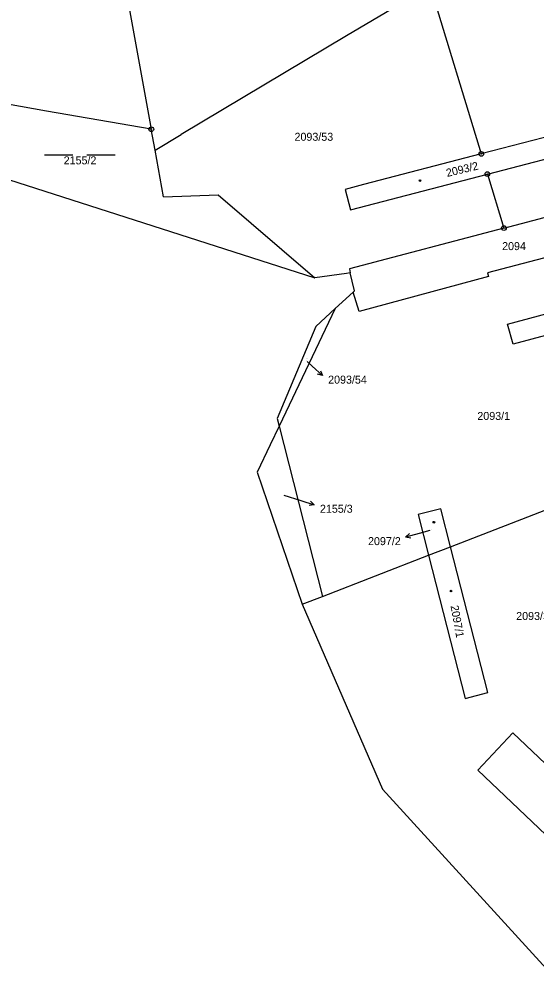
# Model space of a CAD drawing. Extents: x -736345 to -729997, y -1130177 to -1122501.
# Drawn here: x -732441 to -732331.2, y -1128622.5 to -1128420.7 of the extents above; entities that cross this region are included whole.
import ezdxf

# ---------------------------------------------------------------- set-up
doc = ezdxf.new("R2010")
doc.units = 0
for name, color, linetype in [('Vrstva 1', 7, 'Continuous'), ('Vrstva 16', 7, 'Continuous'), ('Vrstva 18', 7, 'Continuous'), ('Vrstva 19', 7, 'Continuous'), ('Vrstva 25', 7, 'Continuous')]:
    doc.layers.add(name, color=color, linetype=linetype)

msp = doc.modelspace()

# ---------------------------------------------------------------- linework, layer by layer
at = {"layer": 'Vrstva 1'}
for points in [[(-732431.78, -1128340.4), (-732412.94, -1128444.16)], [(-732353.73, -1128413.74), (-732371.47, -1128424.31)], [(-732353.73, -1128413.74), (-732342.86, -1128449.4)], [(-732371.47, -1128424.31), (-732406.61, -1128445.28)], [(-732435.21, -1128440.32), (-732459.37, -1128435.99)], [(-732412.94, -1128444.16), (-732435.21, -1128440.32)], [(-732412.14, -1128448.58), (-732412.94, -1128444.16)], [(-732320.91, -1128443.69), (-732342.86, -1128449.4)], [(-732412.14, -1128448.58), (-732406.61, -1128445.28)], [(-732410.34, -1128458.51), (-732412.14, -1128448.58)], [(-732341.56, -1128453.67), (-732319.78, -1128448.02)], [(-732338.06, -1128465.14), (-732274.34, -1128448.34)], [(-732342.86, -1128449.4), (-732367.91, -1128455.91)], [(-732454.82, -1128451.13), (-732378.19, -1128475.74)], [(-732370.63, -1128461.24), (-732341.56, -1128453.67)], [(-732341.56, -1128453.67), (-732338.06, -1128465.14)], [(-732367.91, -1128455.91), (-732371.76, -1128456.92)], [(-732371.76, -1128456.92), (-732370.63, -1128461.24)], [(-732272.11, -1128456.43), (-732341.52, -1128474.67)], [(-732410.34, -1128458.51), (-732398.72, -1128458.05)], [(-732398.72, -1128458.05), (-732378.19, -1128475.74)], [(-732338.06, -1128465.14), (-732370.88, -1128473.8)], [(-732337.26, -1128485.52), (-732286.49, -1128471.9)], [(-732371.52, -1128474.77), (-732378.19, -1128475.74)], [(-732370.68, -1128474.65), (-732371.52, -1128474.77)], [(-732370.88, -1128473.8), (-732370.68, -1128474.65)], [(-732370.28, -1128476.42), (-732370.68, -1128474.65)], [(-732341.52, -1128474.67), (-732341.3, -1128475.41)], [(-732369.8, -1128478.49), (-732370.28, -1128476.42)], [(-732341.3, -1128475.41), (-732368.8, -1128482.84)], [(-732285.33, -1128476.2), (-732336.11, -1128489.82)], [(-732370.08, -1128478.74), (-732373.9, -1128482.23)], [(-732370.08, -1128478.74), (-732369.8, -1128478.49)], [(-732368.8, -1128482.84), (-732370.08, -1128478.74)], [(-732373.9, -1128482.23), (-732385.81, -1128507.18)], [(-732373.9, -1128482.23), (-732378.03, -1128486.02)], [(-732378.03, -1128486.02), (-732386.23, -1128505.56)], [(-732336.11, -1128489.82), (-732337.26, -1128485.52)], [(-732385.81, -1128507.18), (-732387.72, -1128511.19)], [(-732386.23, -1128505.56), (-732385.81, -1128507.18)], [(-732385.81, -1128507.18), (-732376.62, -1128543.39)], [(-732387.72, -1128511.19), (-732390.48, -1128516.97)], [(-732349.37, -1128532.84), (-732289.35, -1128509.58)], [(-732390.48, -1128516.97), (-732380.9, -1128545.05)], [(-732351.43, -1128524.74), (-732356.25, -1128525.96)], [(-732349.37, -1128532.84), (-732351.43, -1128524.74)], [(-732356.25, -1128525.96), (-732354.04, -1128534.64)], [(-732354.04, -1128534.64), (-732349.37, -1128532.84)], [(-732341.49, -1128563.8), (-732349.37, -1128532.84)], [(-732376.62, -1128543.39), (-732354.04, -1128534.64)], [(-732354.04, -1128534.64), (-732346.3, -1128565.03)], [(-732380.9, -1128545.05), (-732376.62, -1128543.39)], [(-732380.9, -1128545.05), (-732363.81, -1128584.32)], [(-732346.3, -1128565.03), (-732341.49, -1128563.8)], [(-732336.13, -1128572.35), (-732343.6, -1128580.3)], [(-732312.67, -1128594.62), (-732336.13, -1128572.35)], [(-732343.6, -1128580.3), (-732307.5, -1128614.62)], [(-732363.81, -1128584.32), (-732329.03, -1128622.5)]]:
    msp.add_lwpolyline(points, dxfattribs=at)
at = {"layer": 'Vrstva 16'}
for points in [[(-732379.82, -1128493.5), (-732378.79, -1128494.45)], [(-732384.8, -1128521.85), (-732381.19, -1128522.99)], [(-732353.77, -1128529.39), (-732356.03, -1128530)]]:
    msp.add_lwpolyline(points, dxfattribs=at)
at = {"layer": 'Vrstva 25'}
for points in [[(-732435.61, -1128449.61), (-732429.61, -1128449.61)], [(-732426.61, -1128449.61), (-732420.61, -1128449.61)], [(-732378.79, -1128494.45), (-732376.586, -1128496.484)], [(-732376.982, -1128495.438), (-732376.586, -1128496.484), (-732377.66, -1128496.173)], [(-732381.19, -1128522.99), (-732378.331, -1128523.897)], [(-732379.133, -1128523.118), (-732378.331, -1128523.897), (-732379.435, -1128524.071)], [(-732356.03, -1128530), (-732358.927, -1128530.776)], [(-732357.832, -1128531), (-732358.927, -1128530.776), (-732358.091, -1128530.034)]]:
    msp.add_lwpolyline(points, dxfattribs=at)
for centre, radius in [((-732412.94, -1128444.16), 0.5), ((-732412.94, -1128444.16), 0.032), ((-732342.86, -1128449.4), 0.5), ((-732342.86, -1128449.4), 0.032), ((-732355.88, -1128455.05), 0.174), ((-732341.56, -1128453.67), 0.5), ((-732341.56, -1128453.67), 0.032), ((-732338.06, -1128465.14), 0.5), ((-732338.06, -1128465.14), 0.032), ((-732352.93, -1128527.61), 0.175), ((-732349.28, -1128542.23), 0.175)]:
    msp.add_circle(centre, radius, dxfattribs=at)

# ---------------------------------------------------------------- texts
at = {"layer": 'Vrstva 16'}
for s, p in [('2093/54', (-732375.39, -1128498.18)), ('2155/3', (-732377.13, -1128525.6)), ('2097/2', (-732366.917, -1128532.48))]:
    msp.add_text(s, height=1.7, dxfattribs=at).set_placement(p)
at = {"layer": 'Vrstva 18'}
for s, height, p in [('2093/53', 1.7, (-732382.53, -1128446.6)), ('2155/2', 1.7, (-732431.56, -1128451.61)), ('2094', 1.7, (-732338.44, -1128469.82)), ('2093/1', 1.7, (-732343.7, -1128505.89)), ('2155/3', 0.1, (-732384.6, -1128521.65)), ('2093/30', 1.7, (-732335.45, -1128548.38))]:
    msp.add_text(s, height=height, dxfattribs=at).set_placement(p)
msp.add_text('2093/54', height=0.1, rotation=73.50058, dxfattribs=at).set_placement((-732379.954, -1128493.252))
at = {"layer": 'Vrstva 19'}
for s, rotation, p in [('2093/2', 13.50011, (-732350.113, -1128454.299)), ('2097/1', 280.20223, (-732349.388, -1128545.401))]:
    msp.add_text(s, height=1.7, rotation=rotation, dxfattribs=at).set_placement(p)
msp.add_text('2097/2', height=0.1, dxfattribs=at).set_placement((-732353.57, -1128529.19))

doc.saveas('drawing.dxf')
